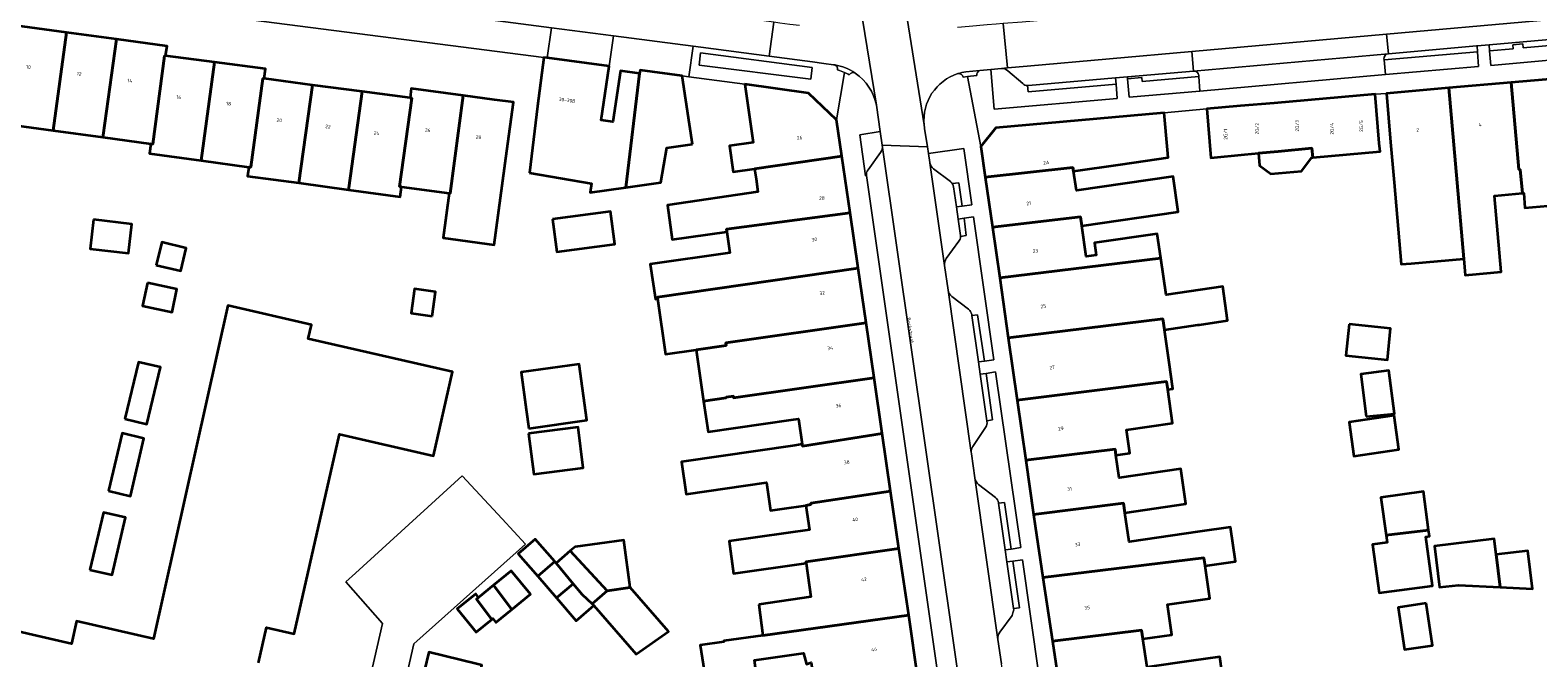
# Model space of a CAD drawing. Header units: metres. Extents: x 197700 to 204338, y 317132 to 325229.
# Tile 774 of 1056: x 203205 to 203359, y 319657 to 319721. Entities that reach past the tile are written whole.
import ezdxf
from ezdxf.enums import TextEntityAlignment as Align

# ---------------------------------------------------------------- set-up
doc = ezdxf.new("R2010")
doc.units = ezdxf.units.M
for name, color, linetype, lineweight in [('B-WE-GR-BEPLANTING_CULTUUR_BODEMBEDEKKER-GV', 90, 'Continuous', 18), ('B-WE-OG-BEBOUWING-GV', 7, 'Continuous', 35), ('B-WE-OG-BEBOUWING-T18', 10, 'Continuous', 18), ('B-WE-OG-TERREIN_ERF-GV', 7, 'Continuous', 18), ('B-WE-OG-TOPOGRAFIE-T18', 10, 'Continuous', 18), ('B-WE-VH-VERHARDING_BETONSTRAATSTEEN-GV', 252, 'Continuous', 18), ('B-WE-VH-VERHARDING_OPEN-GV', 252, 'Continuous', 18), ('B-WE-VH-VERHARDING_STRAATBAKSTEEN-GV', 252, 'Continuous', 18), ('B-WE-VH-VERHARDING_TEGEL-GV', 252, 'Continuous', 18)]:
    doc.layers.add(name, color=color, linetype=linetype, lineweight=lineweight)
doc.styles.add('NLCS-ISO-M200-T18', font='NLCS-ISO.ttf', dxfattribs={"height": 0.36})

msp = doc.modelspace()

# ---------------------------------------------------------------- linework, layer by layer
at = {"layer": 'B-WE-GR-BEPLANTING_CULTUUR_BODEMBEDEKKER-GV'}
for points in [[(203365.215, 319718.062), (203365.105, 319719.534), (203357.337, 319718.854), (203357.302, 319719.253), (203356.287, 319719.16), (203356.322, 319718.765), (203353.916, 319718.554), (203354.042, 319717.068)], [(203352.794, 319716.974), (203352.688, 319718.443), (203343.136, 319717.626), (203343.272, 319716.128)], [(203318.414, 319715.822), (203316.976, 319715.703), (203317.147, 319713.815), (203324.348, 319714.452), (203324.245, 319715.937), (203318.449, 319715.425)]]:
    msp.add_lwpolyline(points, close=True, dxfattribs=at)
for points in [[(203304.089, 319716.76), (203303.021, 319716.66), (203303.367, 319712.614), (203315.924, 319713.703), (203315.791, 319715.158), (203306.812, 319714.373)], [(203306.269, 319715.215), (203304.759, 319716.527)], [(203306.812, 319714.373), (203306.757, 319715.005)], [(203291.943, 319708.921), (203291.739, 319710.33), (203289.64, 319710.003), (203290.232, 319705.818), (203290.329, 319705.832)], [(203290.485, 319706.432), (203291.769, 319708.2)], [(203300.092, 319702.726), (203301.064, 319702.86), (203300.253, 319708.592), (203296.665, 319708.084), (203296.793, 319707.183), (203296.797, 319707.151), (203296.802, 319707.122)], [(203297.161, 319706.527), (203298.885, 319705.218)], [(203299.079, 319705.011), (203299.749, 319705.101), (203300.092, 319702.726)], [(203301.079, 319691.577), (203301.667, 319691.646), (203302.362, 319686.905), (203303.336, 319687.037), (203301.247, 319701.645), (203300.281, 319701.496), (203300.508, 319699.72), (203299.918, 319699.62)], [(203299.745, 319699.135), (203298.468, 319697.371)], [(203298.289, 319696.667), (203298.649, 319694.163)], [(203299.048, 319693.492), (203300.752, 319692.204)], [(203301.065, 319691.674), (203301.079, 319691.577)], [(203303.812, 319672.437), (203304.418, 319672.493), (203305.087, 319667.75), (203306.062, 319667.897), (203303.509, 319685.822), (203302.529, 319685.672), (203303.202, 319680.919), (203302.614, 319680.819), (203302.621, 319680.773)], [(203302.483, 319680.162), (203301.189, 319678.219)], [(203301.041, 319677.471), (203301.382, 319675.003)], [(203301.773, 319674.353), (203303.491, 319673.003)], [(203303.806, 319672.478), (203303.812, 319672.437)], [(203307.792, 319648.839), (203308.768, 319648.958), (203306.246, 319666.669), (203305.266, 319666.526), (203305.942, 319661.766), (203305.339, 319661.689), (203305.357, 319661.565), (203305.267, 319661.269), (203305.2, 319660.971), (203303.925, 319659.279)], [(203303.734, 319658.548), (203304.09, 319656.055)]]:
    msp.add_lwpolyline(points, dxfattribs=at)
for points in [[(203304.759, 319716.527, 0.18415), (203304.089, 319716.76)], [(203306.757, 319715.005, -0.1888296), (203306.269, 319715.215)], [(203291.769, 319708.2, 0.1886835), (203291.943, 319708.921)], [(203290.329, 319705.832, -0.2113203), (203290.485, 319706.432)], [(203296.802, 319707.122, 0.1875548), (203297.161, 319706.527)], [(203298.885, 319705.218, -0.0872709), (203299.079, 319705.011)], [(203299.918, 319699.62, -0.1757019), (203299.745, 319699.135)], [(203298.468, 319697.371, 0.1869581), (203298.289, 319696.667)], [(203298.649, 319694.163, 0.1972646), (203299.048, 319693.492)], [(203300.752, 319692.204, -0.1842688), (203301.065, 319691.674)], [(203302.621, 319680.773, -0.1925464), (203302.483, 319680.162)], [(203301.189, 319678.219, 0.170178), (203301.02, 319677.615)], [(203301.02, 319677.615, 0.0359851), (203301.041, 319677.471)], [(203301.382, 319675.003, 0.1897033), (203301.773, 319674.353)], [(203303.491, 319673.003, -0.2134477), (203303.806, 319672.478)], [(203303.925, 319659.279, 0.1832539), (203303.734, 319658.548)]]:
    msp.add_lwpolyline(points, format="xyb", dxfattribs=at)
at = {"layer": 'B-WE-OG-BEBOUWING-GV'}
for points in [[(203202.101, 319711.138), (203202.863, 319711.035), (203207.34, 319710.428), (203208.687, 319720.42), (203203.454, 319721.128), (203202.783, 319716.173)], [(203212.395, 319709.742), (203212.422, 319709.947), (203213.79, 319719.729), (203208.687, 319720.42), (203207.34, 319710.428)], [(203217.297, 319709.077), (203217.49, 319709.051), (203218.707, 319718.054), (203218.811, 319718.04), (203218.978, 319719.027), (203213.79, 319719.729), (203212.422, 319709.947), (203212.395, 319709.742)], [(203217.297, 319709.077), (203217.162, 319708.082), (203222.429, 319707.368), (203223.802, 319717.39), (203218.811, 319718.04), (203218.707, 319718.054), (203217.49, 319709.051)], [(203227.286, 319706.709), (203227.496, 319706.68), (203228.728, 319715.737), (203228.859, 319715.72), (203228.989, 319716.714), (203223.802, 319717.39), (203222.429, 319707.368)], [(203255.936, 319706.11), (203262.254, 319705.012), (203262.138, 319704.118), (203265.762, 319704.629), (203267.182, 319716.255), (203265.231, 319716.516), (203264.447, 319711.302), (203263.246, 319711.483), (203264.073, 319716.984), (203257.73, 319717.83), (203257.415, 319717.872), (203256.754, 319712.915)], [(203272.566, 319709.03), (203272.268, 319711.034), (203271.528, 319716.008), (203267.222, 319716.567), (203267.182, 319716.255), (203265.762, 319704.629), (203269.334, 319705.132), (203269.949, 319708.67)], [(203232.415, 319705.079), (203233.799, 319715.068), (203228.859, 319715.72), (203228.728, 319715.737), (203227.496, 319706.68), (203227.286, 319706.709), (203227.162, 319705.791)], [(203233.799, 319715.068), (203232.415, 319705.079), (203237.479, 319704.392), (203237.506, 319704.58), (203238.87, 319714.399)], [(203277.911, 319715.145), (203278.772, 319709.208), (203276.337, 319708.855), (203276.718, 319706.231), (203278.892, 319706.54), (203287.819, 319707.809), (203287.282, 319711.505), (203284.418, 319714.255)], [(203357.273, 319704.039), (203357.02, 319706.472), (203356.89, 319706.461), (203356.123, 319715.318), (203349.767, 319714.767), (203351.279, 319697.351), (203351.423, 319695.696), (203351.787, 319695.728), (203355.09, 319696.018), (203354.407, 319703.787)], [(203357.273, 319704.039), (203357.388, 319704.049), (203357.519, 319702.556), (203359.842, 319702.76), (203360.396, 319696.456), (203364.015, 319696.774), (203363.811, 319698.774), (203362.067, 319715.834), (203356.123, 319715.318), (203356.89, 319706.461), (203357.02, 319706.472)], [(203237.479, 319704.392), (203242.746, 319703.678), (203242.883, 319704.691), (203242.685, 319704.718), (203243.937, 319713.73), (203243.749, 319713.755), (203238.87, 319714.399), (203237.506, 319704.58)], [(203243.749, 319713.755), (203243.937, 319713.73), (203242.685, 319704.718), (203242.883, 319704.691), (203247.747, 319704.031), (203247.851, 319704.017), (203249.158, 319714.008), (203243.875, 319714.718)], [(203249.158, 319714.008), (203247.851, 319704.017), (203247.747, 319704.031), (203247.13, 319699.479), (203247.884, 319699.377), (203251.582, 319698.876), (203252.34, 319698.773), (203253.629, 319708.362), (203254.295, 319713.317), (203252.378, 319713.575)], [(203335.862, 319707.682), (203339.297, 319707.992), (203342.731, 319708.302), (203342.659, 319709.124), (203342.226, 319714.121), (203338.792, 319713.824), (203335.355, 319713.526), (203331.919, 319713.228), (203328.483, 319712.931), (203325.047, 319712.633), (203325.479, 319707.651), (203328.913, 319707.974), (203330.327, 319708.107), (203332.347, 319708.297), (203335.781, 319708.62)], [(203349.767, 319714.767), (203343.375, 319714.213), (203343.807, 319709.232), (203344.163, 319705.131), (203344.894, 319696.797), (203345.899, 319696.884), (203351.279, 319697.351)], [(203318.784, 319707.334), (203321.11, 319707.672), (203321.04, 319708.463), (203320.709, 319712.224), (203303.519, 319710.713), (203302.008, 319708.797), (203302.455, 319705.677), (203311.398, 319706.666), (203311.455, 319706.276), (203316.233, 319706.971)], [(203279.063, 319705.498), (203279.255, 319704.164), (203270.008, 319702.835), (203270.514, 319699.317), (203276.076, 319700.116), (203276.041, 319700.357), (203288.656, 319702.05), (203287.819, 319707.809), (203278.892, 319706.54)], [(203332.347, 319708.297), (203330.327, 319708.107), (203330.446, 319706.849), (203331.586, 319705.997), (203334.727, 319706.294), (203335.757, 319707.673), (203335.862, 319707.682), (203335.781, 319708.62)], [(203311.455, 319706.276), (203311.398, 319706.666), (203302.455, 319705.677), (203303.184, 319700.58), (203312.171, 319701.621), (203312.306, 319700.696), (203322.136, 319702.125), (203321.61, 319705.742), (203311.741, 319704.307)], [(203211.454, 319701.348), (203211.105, 319698.382), (203215.022, 319697.921), (203215.371, 319700.888)], [(203258.292, 319701.395), (203258.737, 319698.051), (203264.65, 319698.839), (203264.205, 319702.183)], [(203288.656, 319702.05), (203276.041, 319700.357), (203276.076, 319700.116), (203276.384, 319697.97), (203268.271, 319696.804), (203268.784, 319693.238), (203269.005, 319693.299), (203268.987, 319693.426), (203289.477, 319696.399)], [(203303.924, 319695.413), (203320.369, 319697.401), (203320.005, 319699.901), (203313.586, 319698.968), (203313.765, 319697.735), (203312.758, 319697.589), (203312.306, 319700.696), (203312.171, 319701.621), (203303.184, 319700.58)], [(203217.858, 319696.709), (203220.36, 319696.116), (203220.912, 319698.441), (203218.409, 319699.034)], [(203304.8, 319689.291), (203320.566, 319691.213), (203320.727, 319690.109), (203324.155, 319690.608), (203324.316, 319690.631), (203327.179, 319691.048), (203326.675, 319694.511), (203320.911, 319693.673), (203320.369, 319697.401), (203303.924, 319695.413)], [(203275.999, 319688.52), (203275.961, 319688.787), (203290.286, 319690.835), (203289.477, 319696.399), (203268.987, 319693.426), (203269.005, 319693.299), (203269.819, 319687.632), (203272.955, 319688.083)], [(203216.951, 319694.905), (203216.464, 319692.553), (203219.468, 319691.893), (203219.956, 319694.246)], [(203245.994, 319691.496), (203246.344, 319693.996), (203244.2, 319694.297), (203243.85, 319691.796)], [(203290.286, 319690.835), (203275.961, 319688.787), (203275.999, 319688.52), (203272.955, 319688.083), (203273.709, 319682.837), (203276.026, 319683.17), (203276.016, 319683.239), (203276.743, 319683.343), (203276.765, 319683.187), (203291.101, 319685.225)], [(203321.213, 319686.768), (203320.727, 319690.109), (203320.566, 319691.213), (203304.8, 319689.291), (203305.709, 319682.942), (203320.948, 319684.831), (203321.066, 319684.022), (203321.601, 319684.1)], [(203339.573, 319690.696), (203339.243, 319687.494), (203343.478, 319687.058), (203343.808, 319690.26)], [(203214.648, 319681.026), (203216.889, 319680.503), (203218.278, 319686.289), (203216.038, 319686.811)], [(203255.876, 319680.062), (203261.792, 319680.885), (203260.996, 319686.609), (203255.08, 319685.786), (203255.608, 319681.992)], [(203341.319, 319681.283), (203344.193, 319681.559), (203343.623, 319685.967), (203340.761, 319685.597)], [(203291.101, 319685.225), (203276.765, 319683.187), (203276.743, 319683.343), (203276.016, 319683.239), (203276.026, 319683.17), (203273.709, 319682.837), (203274.161, 319679.695), (203282.655, 319680.916), (203283.394, 319681.024), (203283.771, 319678.434), (203283.799, 319678.237), (203291.929, 319679.533)], [(203305.709, 319682.942), (203306.584, 319676.832), (203315.691, 319677.956), (203315.783, 319677.324), (203317.206, 319677.531), (203316.859, 319679.921), (203321.563, 319680.605), (203321.066, 319684.022), (203320.948, 319684.831)], [(203344.164, 319681.366), (203339.576, 319680.71), (203340.073, 319677.238), (203344.66, 319677.894)], [(203212.984, 319673.697), (203215.214, 319673.148), (203216.599, 319679.018), (203214.369, 319679.566)], [(203255.85, 319679.55), (203256.377, 319675.39), (203261.431, 319676.03), (203260.904, 319680.19)], [(203283.771, 319678.434), (203283.027, 319678.327), (203271.466, 319676.665), (203271.941, 319673.359), (203280.115, 319674.534), (203280.523, 319671.693), (203281.73, 319671.866), (203284.141, 319672.212), (203284.666, 319672.287), (203284.643, 319672.439), (203292.791, 319673.642), (203291.929, 319679.533), (203283.799, 319678.237)], [(203315.691, 319677.956), (203306.584, 319676.832), (203307.38, 319671.272), (203316.547, 319672.444), (203316.691, 319671.451), (203322.92, 319672.357), (203322.85, 319672.835), (203322.399, 319675.943), (203316.116, 319675.03), (203315.783, 319677.324)], [(203282.087, 319669.383), (203276.301, 319668.551), (203276.774, 319665.257), (203284.157, 319666.318), (203284.14, 319666.436), (203293.643, 319667.819), (203292.791, 319673.642), (203284.643, 319672.439), (203284.666, 319672.287), (203284.141, 319672.212), (203284.502, 319669.73)], [(203347.68, 319669.688), (203347.154, 319673.607), (203342.825, 319673.025), (203343.345, 319669.156)], [(203308.33, 319664.853), (203324.767, 319666.873), (203324.897, 319666.032), (203327.982, 319666.481), (203327.472, 319669.989), (203324.357, 319669.536), (203317.122, 319668.484), (203316.691, 319671.451), (203316.547, 319672.444), (203307.38, 319671.272), (203307.546, 319670.11)], [(203211.089, 319665.637), (203213.353, 319665.115), (203214.721, 319670.961), (203212.456, 319671.483)], [(203258.515, 319666.483), (203256.528, 319668.765), (203254.792, 319667.253), (203256.776, 319664.975)], [(203343.345, 319669.156), (203343.445, 319668.414), (203341.966, 319668.215), (203342.628, 319663.287), (203348.073, 319664.018), (203347.402, 319669.01), (203347.765, 319669.059), (203347.68, 319669.688)], [(203354.979, 319663.861), (203354.571, 319667.193), (203354.377, 319668.781), (203348.289, 319668.036), (203348.799, 319663.874), (203350.728, 319664.073)], [(203260.397, 319664.196), (203261.33, 319663.114), (203262.334, 319662.16), (203263.861, 319663.489), (203260.094, 319667.557), (203258.664, 319666.312)], [(203266.222, 319663.838), (203265.554, 319668.676), (203260.593, 319667.991), (203260.094, 319667.557), (203263.861, 319663.489)], [(203279.333, 319662.102), (203279.765, 319658.954), (203294.636, 319661.03), (203293.643, 319667.819), (203284.14, 319666.436), (203284.157, 319666.318), (203284.653, 319662.867)], [(203354.979, 319663.861), (203358.283, 319663.696), (203357.821, 319667.59), (203354.571, 319667.193)], [(203260.397, 319664.196), (203258.664, 319666.312), (203258.515, 319666.483), (203256.776, 319664.975), (203258.686, 319662.782)], [(203324.767, 319666.873), (203308.33, 319664.853), (203309.299, 319658.359), (203318.405, 319659.499), (203318.537, 319658.589), (203321.485, 319659.018), (203321.038, 319662.095), (203325.38, 319662.726), (203324.933, 319665.799), (203324.897, 319666.032)], [(203252.259, 319664.063), (203254.143, 319661.592), (203256.034, 319663.141), (203254.066, 319665.543)], [(203261.33, 319663.114), (203260.397, 319664.196), (203258.686, 319662.782), (203260.716, 319660.45), (203262.499, 319662.003), (203262.334, 319662.16)], [(203250.748, 319662.825), (203250.449, 319663.19), (203248.571, 319661.651), (203250.504, 319659.292), (203252.084, 319660.587), (203250.518, 319662.637)], [(203254.143, 319661.592), (203252.259, 319664.063), (203250.748, 319662.825), (203250.518, 319662.637), (203252.084, 319660.587), (203252.188, 319660.672), (203252.522, 319660.263)], [(203266.222, 319663.838), (203263.861, 319663.489), (203262.334, 319662.16), (203262.499, 319662.003), (203266.82, 319657.041), (203270.132, 319659.348)], [(203347.429, 319662.232), (203344.588, 319661.808), (203345.23, 319657.509), (203348.071, 319657.933)], [(203294.636, 319661.03), (203279.765, 319658.954), (203275.766, 319658.396), (203275.781, 319658.29), (203273.355, 319657.941), (203273.974, 319654.091), (203279.119, 319654.83), (203278.89, 319656.421), (203283.887, 319657.139), (203284.194, 319656.033), (203284.695, 319656.172), (203285.189, 319652.733), (203285.251, 319652.3), (203287.949, 319652.688), (203295.694, 319653.8), (203295.584, 319654.551)], [(203309.299, 319658.359), (203310.281, 319651.779), (203326.796, 319653.859), (203326.372, 319656.774), (203323.46, 319656.351), (203318.958, 319655.696), (203318.537, 319658.589), (203318.405, 319659.499)], [(203243.891, 319649.908), (203252.837, 319647.939), (203254.18, 319653.947), (203250.789, 319654.705), (203251.083, 319655.918), (203250.521, 319656.054), (203245.666, 319657.231)]]:
    msp.add_lwpolyline(points, close=True, dxfattribs=at)
msp.add_lwpolyline([(203228.286, 319656.151), (203229.112, 319659.767), (203231.919, 319659.126), (203236.562, 319679.462), (203246.135, 319677.275), (203248.087, 319685.824), (203233.365, 319689.185), (203233.694, 319690.627), (203225.143, 319692.578), (203217.572, 319658.603), (203209.724, 319660.395), (203209.199, 319658.095), (203200.182, 319660.157), (203200.628, 319662.107), (203200.872, 319662.052), (203201.215, 319663.554), (203197.491, 319664.404), (203197.642, 319665.068), (203197.379, 319665.128), (203194.503, 319652.481)], dxfattribs=at)
at = {"layer": 'B-WE-OG-TERREIN_ERF-GV'}
for points in [[(203273.974, 319654.091), (203273.355, 319657.941), (203275.781, 319658.29), (203275.766, 319658.396), (203279.765, 319658.954), (203279.333, 319662.102), (203284.653, 319662.867), (203284.157, 319666.318), (203276.774, 319665.257), (203276.301, 319668.551), (203282.087, 319669.383), (203284.502, 319669.73), (203284.141, 319672.212), (203281.73, 319671.866), (203280.523, 319671.693), (203280.115, 319674.534), (203271.941, 319673.359), (203271.466, 319676.665), (203283.027, 319678.327), (203283.771, 319678.434), (203283.394, 319681.024), (203282.655, 319680.916), (203274.161, 319679.695), (203273.709, 319682.837), (203272.955, 319688.083), (203269.819, 319687.632), (203269.005, 319693.299), (203268.784, 319693.238), (203268.271, 319696.804), (203276.384, 319697.97), (203276.076, 319700.116), (203270.514, 319699.317), (203270.008, 319702.835), (203279.255, 319704.164), (203279.063, 319705.498), (203278.892, 319706.54), (203276.718, 319706.231), (203276.337, 319708.855), (203278.772, 319709.208), (203277.911, 319715.145), (203272.212, 319715.916), (203271.528, 319716.008), (203272.268, 319711.034), (203272.566, 319709.03), (203269.949, 319708.67), (203269.334, 319705.132), (203265.762, 319704.629), (203262.138, 319704.118), (203262.254, 319705.012), (203255.936, 319706.11), (203256.754, 319712.915), (203257.415, 319717.872), (203255.01, 319718.183), (203205.036, 319724.651)], [(203203.454, 319721.128), (203208.687, 319720.42), (203213.79, 319719.729), (203218.978, 319719.027), (203218.811, 319718.04), (203223.802, 319717.39), (203228.989, 319716.714), (203228.859, 319715.72), (203233.799, 319715.068), (203238.87, 319714.399), (203243.749, 319713.755), (203243.875, 319714.718), (203249.158, 319714.008), (203252.378, 319713.575), (203254.295, 319713.317), (203253.629, 319708.362), (203252.34, 319698.773), (203251.582, 319698.876), (203247.884, 319699.377), (203247.13, 319699.479), (203247.747, 319704.031), (203242.883, 319704.691), (203242.746, 319703.678), (203237.479, 319704.392), (203232.415, 319705.079), (203227.162, 319705.791), (203227.286, 319706.709), (203222.429, 319707.368), (203217.162, 319708.082), (203217.297, 319709.077), (203212.395, 319709.742), (203207.34, 319710.428), (203202.863, 319711.035)], [(203359.842, 319702.76), (203357.519, 319702.556), (203357.388, 319704.049), (203357.273, 319704.039), (203354.407, 319703.787), (203355.09, 319696.018), (203351.787, 319695.728), (203351.423, 319695.696), (203351.279, 319697.351), (203345.899, 319696.884), (203344.894, 319696.797), (203344.163, 319705.131), (203343.807, 319709.232), (203343.375, 319714.213), (203342.226, 319714.121), (203342.659, 319709.124), (203342.731, 319708.302), (203339.297, 319707.992), (203335.862, 319707.682), (203335.757, 319707.673), (203334.727, 319706.294), (203331.586, 319705.997), (203330.446, 319706.849), (203330.327, 319708.107), (203328.913, 319707.974), (203325.479, 319707.651), (203325.047, 319712.633), (203320.709, 319712.224), (203321.04, 319708.463), (203321.11, 319707.672), (203318.784, 319707.334), (203316.233, 319706.971), (203311.455, 319706.276), (203311.741, 319704.307), (203321.61, 319705.742), (203322.136, 319702.125), (203312.306, 319700.696), (203312.758, 319697.589), (203313.765, 319697.735), (203313.586, 319698.968), (203320.005, 319699.901), (203320.369, 319697.401), (203320.911, 319693.673), (203326.675, 319694.511), (203327.179, 319691.048), (203324.316, 319690.631), (203324.155, 319690.608), (203320.727, 319690.109), (203321.213, 319686.768), (203321.601, 319684.1), (203321.066, 319684.022), (203321.563, 319680.605), (203316.859, 319679.921), (203317.206, 319677.531), (203315.783, 319677.324), (203316.116, 319675.03), (203322.399, 319675.943), (203322.85, 319672.835), (203322.92, 319672.357), (203316.691, 319671.451), (203317.122, 319668.484), (203324.357, 319669.536), (203327.472, 319669.989), (203327.982, 319666.481), (203324.897, 319666.032), (203324.933, 319665.799), (203325.38, 319662.726), (203321.038, 319662.095), (203321.485, 319659.018), (203318.537, 319658.589), (203318.958, 319655.696)], [(203194.503, 319652.481), (203197.379, 319665.128), (203197.642, 319665.068), (203197.491, 319664.404), (203201.215, 319663.554), (203200.872, 319662.052), (203200.628, 319662.107), (203200.182, 319660.157), (203209.199, 319658.095), (203209.724, 319660.395), (203217.572, 319658.603), (203225.143, 319692.578), (203233.694, 319690.627), (203233.365, 319689.185), (203248.087, 319685.824), (203246.135, 319677.275), (203236.562, 319679.462), (203231.919, 319659.126), (203229.112, 319659.767), (203228.286, 319656.151)], [(203235.998, 319638.617), (203240.925, 319660.155), (203237.187, 319664.404), (203238.195, 319665.281), (203249.056, 319675.23), (203253.157, 319670.829), (203255.544, 319668.269), (203244.138, 319658.099), (203239.525, 319637.776)], [(203243.891, 319649.908), (203245.666, 319657.231), (203250.521, 319656.054)], [(203284.194, 319656.033), (203283.887, 319657.139), (203278.89, 319656.421)], [(203323.46, 319656.351), (203326.372, 319656.774), (203326.796, 319653.859)]]:
    msp.add_lwpolyline(points, dxfattribs=at)
for points in [[(203211.454, 319701.348), (203215.371, 319700.888), (203215.022, 319697.921), (203211.105, 319698.382)], [(203258.292, 319701.395), (203264.205, 319702.183), (203264.65, 319698.839), (203258.737, 319698.051)], [(203217.858, 319696.709), (203218.409, 319699.034), (203220.912, 319698.441), (203220.36, 319696.116)], [(203216.951, 319694.905), (203219.956, 319694.246), (203219.468, 319691.893), (203216.464, 319692.553)], [(203245.994, 319691.496), (203243.85, 319691.796), (203244.2, 319694.297), (203246.344, 319693.996)], [(203339.573, 319690.696), (203343.808, 319690.26), (203343.478, 319687.058), (203339.243, 319687.494)], [(203214.648, 319681.026), (203216.038, 319686.811), (203218.278, 319686.289), (203216.889, 319680.503)], [(203255.608, 319681.992), (203255.08, 319685.786), (203260.996, 319686.609), (203261.792, 319680.885), (203255.876, 319680.062)], [(203341.319, 319681.283), (203340.761, 319685.597), (203343.623, 319685.967), (203344.193, 319681.559)], [(203344.164, 319681.366), (203344.66, 319677.894), (203340.073, 319677.238), (203339.576, 319680.71)], [(203212.984, 319673.697), (203214.369, 319679.566), (203216.599, 319679.018), (203215.214, 319673.148)], [(203255.85, 319679.55), (203260.904, 319680.19), (203261.431, 319676.03), (203256.377, 319675.39)], [(203347.68, 319669.688), (203347.765, 319669.059), (203347.402, 319669.01), (203348.073, 319664.018), (203342.628, 319663.287), (203341.966, 319668.215), (203343.445, 319668.414), (203343.345, 319669.156), (203342.825, 319673.025), (203347.154, 319673.607)], [(203211.089, 319665.637), (203212.456, 319671.483), (203214.721, 319670.961), (203213.353, 319665.115)], [(203256.776, 319664.975), (203254.792, 319667.253), (203256.528, 319668.765), (203258.515, 319666.483), (203258.664, 319666.312), (203260.094, 319667.557), (203260.593, 319667.991), (203265.554, 319668.676), (203266.222, 319663.838), (203270.132, 319659.348), (203266.82, 319657.041), (203262.499, 319662.003), (203260.716, 319660.45), (203258.686, 319662.782)], [(203354.979, 319663.861), (203350.728, 319664.073), (203348.799, 319663.874), (203348.289, 319668.036), (203354.377, 319668.781), (203354.571, 319667.193), (203357.821, 319667.59), (203358.283, 319663.696)], [(203252.259, 319664.063), (203254.066, 319665.543), (203256.034, 319663.141), (203254.143, 319661.592), (203252.522, 319660.263), (203252.188, 319660.672), (203252.084, 319660.587), (203250.504, 319659.292), (203248.571, 319661.651), (203250.449, 319663.19), (203250.748, 319662.825)], [(203347.429, 319662.232), (203348.071, 319657.933), (203345.23, 319657.509), (203344.588, 319661.808)]]:
    msp.add_lwpolyline(points, close=True, dxfattribs=at)
at = {"layer": 'B-WE-VH-VERHARDING_BETONSTRAATSTEEN-GV'}
for points in [[(203204.643, 319727.945), (203205.472, 319727.836), (203227.421, 319724.951), (203258.18, 319720.914), (203264.529, 319720.081), (203272.656, 319719.015), (203273.437, 319718.912), (203280.407, 319717.997), (203280.858, 319721.468), (203265.595, 319723.471), (203264.818, 319723.573), (203261.439, 319724.016), (203260.587, 319724.128), (203240.957, 319726.705), (203240.004, 319726.83), (203238.727, 319726.997), (203237.724, 319727.129), (203222.93, 319729.071), (203206.438, 319731.244), (203205.66, 319731.347), (203202.52, 319731.761)], [(203291.339, 319713.002), (203289.205, 319726.196)], [(203283.495, 319721.126), (203282.492, 319721.253), (203281.472, 319721.387), (203280.858, 319721.468), (203280.407, 319717.997), (203284.817, 319717.418), (203285.979, 319717.266), (203286.952, 319717.136), (203287.095, 319717.115)], [(203323.694, 319716.497), (203323.517, 319718.489), (203306.733, 319717.005), (203304.729, 319716.819), (203304.089, 319716.76)], [(203304.759, 319716.527), (203306.269, 319715.215)], [(203306.757, 319715.005), (203306.801, 319715.005), (203306.844, 319715.007), (203315.735, 319715.793), (203316.958, 319715.901), (203323.694, 319716.497)]]:
    msp.add_lwpolyline(points, dxfattribs=at)
for points in [[(203343.582, 319718.255), (203352.586, 319719.051), (203352.634, 319719.055), (203353.862, 319719.164), (203365.05, 319720.153), (203366.279, 319720.262), (203374.262, 319720.967), (203374.086, 319722.96), (203343.406, 319720.247)], [(203343.406, 319720.247), (203323.517, 319718.489), (203323.694, 319716.497), (203343.582, 319718.255)]]:
    msp.add_lwpolyline(points, close=True, dxfattribs=at)
for points in [[(203287.095, 319717.115, -0.1089122), (203289.171, 319716.291)], [(203304.089, 319716.76, -0.18415), (203304.759, 319716.527)], [(203289.171, 319716.291, -0.198128), (203291.339, 319713.002)], [(203306.269, 319715.215, 0.1888296), (203306.757, 319715.005)]]:
    msp.add_lwpolyline(points, format="xyb", dxfattribs=at)
at = {"layer": 'B-WE-VH-VERHARDING_OPEN-GV'}
for points in [[(203289.171, 319716.291, 0.1089122), (203287.095, 319717.115)], [(203287.095, 319717.115, -0.3403041), (203287.386, 319716.605)], [(203287.386, 319716.605, -0.0211575), (203288.088, 319716.338)], [(203288.088, 319716.338, -0.0158861), (203288.571, 319716.115)], [(203288.571, 319716.115, -0.3602884), (203289.171, 319716.291)]]:
    msp.add_lwpolyline(points, format="xyb", dxfattribs=at)
msp.add_lwpolyline([(203235.998, 319638.617), (203239.525, 319637.776), (203244.138, 319658.099), (203255.544, 319668.269), (203253.157, 319670.829), (203249.056, 319675.23), (203238.195, 319665.281), (203237.187, 319664.404), (203240.925, 319660.155)], close=True, dxfattribs=at)
at = {"layer": 'B-WE-VH-VERHARDING_STRAATBAKSTEEN-GV'}
for points in [[(203296.215, 319710.993), (203293.947, 319725.296), (203293.929, 319725.412), (203293.577, 319727.798), (203293.498, 319728.334), (203291.982, 319738.838), (203291.733, 319740.789), (203291.725, 319740.835), (203291.719, 319740.885), (203288.95, 319760.107), (203288.531, 319763.077), (203288.523, 319763.124), (203288.517, 319763.17), (203286.289, 319778.454), (203286.284, 319778.483), (203285.859, 319781.436), (203284.276, 319792.438), (203283.829, 319795.544), (203281.482, 319811.945), (203281.474, 319811.99), (203281.469, 319812.033), (203281.23, 319816.92)], [(203289.205, 319726.196), (203291.339, 319713.002), (203291.739, 319710.33), (203291.943, 319708.921), (203296.558, 319708.764)], [(203293.947, 319725.296), (203296.215, 319710.993)], [(203304.089, 319716.76), (203304.729, 319716.819), (203304.261, 319721.333), (203303.552, 319721.278), (203302.63, 319721.195), (203300.822, 319721.031), (203299.628, 319720.923)], [(203287.095, 319717.115), (203286.952, 319717.136), (203285.979, 319717.266), (203284.817, 319717.418), (203280.407, 319717.997), (203273.437, 319718.912), (203272.656, 319719.015), (203272.212, 319715.916), (203277.911, 319715.145), (203284.418, 319714.255), (203287.282, 319711.505), (203288.088, 319716.338)], [(203365.215, 319718.062), (203354.042, 319717.068), (203353.916, 319718.554), (203353.862, 319719.164), (203352.634, 319719.055), (203352.688, 319718.443), (203352.794, 319716.974), (203343.272, 319716.128), (203324.348, 319714.452), (203317.147, 319713.815), (203316.976, 319715.703), (203316.958, 319715.901), (203315.735, 319715.793), (203315.791, 319715.158), (203315.924, 319713.703), (203303.367, 319712.614), (203303.021, 319716.66)], [(203343.582, 319718.255), (203323.694, 319716.497)], [(203300.468, 319716.416), (203301.908, 319716.554), (203303.021, 319716.66), (203304.089, 319716.76)], [(203301.908, 319716.554), (203300.468, 319716.416)], [(203303.021, 319716.66), (203301.908, 319716.554)], [(203324.236, 319716.043), (203324.245, 319715.937), (203324.348, 319714.452), (203343.272, 319716.128), (203343.136, 319717.626)], [(203343.136, 319717.626), (203343.128, 319717.713)], [(203288.088, 319716.338), (203287.282, 319711.505), (203287.819, 319707.809), (203288.656, 319702.05), (203289.477, 319696.399), (203290.286, 319690.835), (203291.101, 319685.225), (203291.929, 319679.533), (203292.791, 319673.642), (203293.643, 319667.819), (203294.636, 319661.03), (203295.584, 319654.551)], [(203300.209, 319715.867), (203300.644, 319715.921), (203301.584, 319716.038)], [(203301.584, 319716.038), (203300.644, 319715.921), (203302.008, 319708.797), (203303.519, 319710.713), (203320.709, 319712.224), (203325.047, 319712.633), (203328.483, 319712.931), (203331.919, 319713.228), (203335.355, 319713.526), (203338.792, 319713.824), (203342.226, 319714.121), (203343.375, 319714.213), (203349.767, 319714.767), (203356.123, 319715.318), (203362.067, 319715.834)], [(203301.248, 319629.531), (203290.329, 319705.832), (203290.232, 319705.818), (203289.64, 319710.003), (203291.739, 319710.33), (203291.339, 319713.002)], [(203296.558, 319708.764), (203296.263, 319710.636)], [(203303.668, 319627.114), (203291.943, 319708.921)], [(203301.02, 319677.615), (203298.649, 319694.163), (203298.289, 319696.667), (203296.802, 319707.122), (203296.797, 319707.151), (203296.793, 319707.183), (203296.665, 319708.084), (203296.558, 319708.764), (203291.943, 319708.921), (203303.668, 319627.114)], [(203291.769, 319708.2), (203290.485, 319706.432)], [(203290.329, 319705.832), (203301.248, 319629.531)], [(203296.802, 319707.122), (203298.289, 319696.667)], [(203298.885, 319705.218), (203297.161, 319706.527)], [(203299.918, 319699.62), (203299.911, 319699.723), (203299.672, 319701.402), (203299.496, 319702.634), (203299.203, 319704.693)], [(203298.468, 319697.371), (203299.745, 319699.135)], [(203298.649, 319694.163), (203301.02, 319677.615)], [(203300.752, 319692.204), (203299.048, 319693.492)], [(203302.621, 319680.773), (203302.614, 319680.819), (203301.932, 319685.598), (203301.756, 319686.831), (203301.079, 319691.577), (203301.065, 319691.674)], [(203301.189, 319678.219), (203302.483, 319680.162)], [(203306.438, 319639.726), (203304.09, 319656.055), (203303.734, 319658.548), (203301.382, 319675.003), (203301.041, 319677.471)], [(203301.382, 319675.003), (203303.734, 319658.548)], [(203303.491, 319673.003), (203301.773, 319674.353)], [(203303.812, 319672.437), (203303.806, 319672.478)], [(203303.925, 319659.279), (203305.2, 319660.971), (203305.267, 319661.269), (203305.357, 319661.565), (203305.339, 319661.689), (203304.661, 319666.458), (203304.49, 319667.662), (203303.812, 319672.437)]]:
    msp.add_lwpolyline(points, dxfattribs=at)
for points in [[(203255.01, 319718.183), (203257.415, 319717.872), (203257.73, 319717.83), (203258.18, 319720.914), (203227.421, 319724.951), (203205.472, 319727.836), (203205.036, 319724.651)], [(203323.517, 319718.489), (203343.406, 319720.247), (203374.086, 319722.96), (203374.751, 319723.019), (203374.363, 319727.502), (203372.547, 319727.342), (203369.874, 319727.107), (203367.131, 319726.864), (203333.793, 319723.919), (203328.039, 319723.411), (203306.214, 319721.483), (203304.261, 319721.333), (203304.729, 319716.819), (203306.733, 319717.005)], [(203257.73, 319717.83), (203264.073, 319716.984), (203264.529, 319720.081), (203258.18, 319720.914)], [(203267.182, 319716.255), (203267.222, 319716.567), (203271.528, 319716.008), (203272.212, 319715.916), (203272.656, 319719.015), (203264.529, 319720.081), (203264.073, 319716.984), (203263.246, 319711.483), (203264.447, 319711.302), (203265.231, 319716.516)], [(203273.238, 319717.11), (203273.386, 319718.351), (203284.793, 319716.861), (203284.653, 319715.656)], [(203273.238, 319717.11), (203284.653, 319715.656), (203284.793, 319716.861), (203273.386, 319718.351)]]:
    msp.add_lwpolyline(points, close=True, dxfattribs=at)
for points in [[(203343.128, 319717.713, -0.4136193), (203343.582, 319718.255)], [(203287.386, 319716.605, 0.3403041), (203287.095, 319717.115)], [(203288.088, 319716.338, 0.0211575), (203287.386, 319716.605)], [(203301.584, 319716.038, -0.3597754), (203301.908, 319716.554)], [(203301.908, 319716.554, 0.3597754), (203301.584, 319716.038)], [(203323.694, 319716.497, -0.413274), (203324.236, 319716.043)], [(203288.571, 319716.115, 0.0158861), (203288.088, 319716.338)], [(203289.171, 319716.291, 0.3602884), (203288.571, 319716.115)], [(203291.339, 319713.002, 0.198128), (203289.171, 319716.291)], [(203296.215, 319710.993, -0.3541809), (203299.663, 319716.231)], [(203300.468, 319716.416, 0.0413779), (203299.663, 319716.231)], [(203299.663, 319716.231, -0.0413779), (203300.468, 319716.416)], [(203299.663, 319716.231, -0.393916), (203300.209, 319715.867)], [(203296.263, 319710.636, -0.0183604), (203296.215, 319710.993)], [(203291.943, 319708.921, -0.1886835), (203291.769, 319708.2)], [(203290.485, 319706.432, 0.2113203), (203290.329, 319705.832)], [(203297.161, 319706.527, -0.1875548), (203296.802, 319707.122)], [(203299.079, 319705.011, 0.0872709), (203298.885, 319705.218)], [(203299.203, 319704.693, 0.1001203), (203299.079, 319705.011)], [(203299.745, 319699.135, 0.1757019), (203299.918, 319699.62)], [(203298.289, 319696.667, -0.1869581), (203298.468, 319697.371)], [(203299.048, 319693.492, -0.1972646), (203298.649, 319694.163)], [(203301.065, 319691.674, 0.1842688), (203300.752, 319692.204)], [(203302.483, 319680.162, 0.1925464), (203302.621, 319680.773)], [(203301.02, 319677.615, -0.170178), (203301.189, 319678.219)], [(203301.041, 319677.471, -0.0359851), (203301.02, 319677.615)], [(203301.773, 319674.353, -0.1897033), (203301.382, 319675.003)], [(203303.806, 319672.478, 0.2134477), (203303.491, 319673.003)], [(203303.734, 319658.548, -0.1832539), (203303.925, 319659.279)]]:
    msp.add_lwpolyline(points, format="xyb", dxfattribs=at)
at = {"layer": 'B-WE-VH-VERHARDING_TEGEL-GV'}
for points in [[(203353.862, 319719.164), (203353.916, 319718.554), (203356.322, 319718.765), (203356.287, 319719.16), (203357.302, 319719.253), (203357.337, 319718.854), (203365.105, 319719.534), (203365.05, 319720.153)], [(203315.735, 319715.793), (203306.844, 319715.007), (203306.801, 319715.005), (203306.757, 319715.005), (203306.812, 319714.373), (203315.791, 319715.158)], [(203299.918, 319699.62), (203300.508, 319699.72), (203300.281, 319701.496), (203299.672, 319701.402), (203299.911, 319699.723)], [(203301.079, 319691.577), (203301.756, 319686.831), (203302.362, 319686.905), (203301.667, 319691.646)], [(203302.614, 319680.819), (203303.202, 319680.919), (203302.529, 319685.672), (203301.932, 319685.598)], [(203305.087, 319667.75), (203304.418, 319672.493), (203303.812, 319672.437), (203304.49, 319667.662)], [(203305.339, 319661.689), (203305.942, 319661.766), (203305.266, 319666.526), (203304.661, 319666.458)]]:
    msp.add_lwpolyline(points, close=True, dxfattribs=at)
for points in [[(203343.582, 319718.255, 0.4136193), (203343.128, 319717.713)], [(203324.236, 319716.043, 0.413274), (203323.694, 319716.497)], [(203299.663, 319716.231, 0.3541809), (203296.215, 319710.993)], [(203300.209, 319715.867, 0.393916), (203299.663, 319716.231)], [(203296.215, 319710.993, 0.0183604), (203296.263, 319710.636)], [(203299.079, 319705.011, -0.1001203), (203299.203, 319704.693)]]:
    msp.add_lwpolyline(points, format="xyb", dxfattribs=at)
for points in [[(203343.136, 319717.626), (203352.688, 319718.443), (203352.634, 319719.055), (203352.586, 319719.051), (203343.582, 319718.255)], [(203323.694, 319716.497), (203316.958, 319715.901), (203316.976, 319715.703)], [(203343.128, 319717.713), (203343.136, 319717.626)], [(203313.923, 319615.471), (203314.666, 319615.279), (203314.769, 319615.268), (203315.622, 319618.885), (203317.524, 319618.466), (203317.862, 319620.268), (203314.43, 319623.976), (203313.274, 319631.722), (203312.354, 319637.889), (203311.374, 319644.454), (203310.281, 319651.779), (203309.299, 319658.359), (203308.33, 319664.853), (203307.546, 319670.11), (203307.38, 319671.272), (203306.584, 319676.832), (203305.709, 319682.942), (203304.8, 319689.291), (203303.924, 319695.413), (203303.184, 319700.58), (203302.455, 319705.677), (203302.008, 319708.797), (203300.644, 319715.921), (203300.209, 319715.867)], [(203316.976, 319715.703), (203318.414, 319715.822), (203318.449, 319715.425), (203324.245, 319715.937), (203324.236, 319716.043)], [(203296.263, 319710.636), (203296.558, 319708.764), (203296.665, 319708.084), (203300.253, 319708.592), (203301.064, 319702.86), (203300.092, 319702.726), (203299.496, 319702.634), (203299.672, 319701.402), (203300.281, 319701.496), (203301.247, 319701.645), (203303.336, 319687.037), (203302.362, 319686.905), (203301.756, 319686.831), (203301.932, 319685.598), (203302.529, 319685.672), (203303.509, 319685.822), (203306.062, 319667.897), (203305.087, 319667.75), (203304.49, 319667.662), (203304.661, 319666.458), (203305.266, 319666.526)], [(203299.203, 319704.693), (203299.496, 319702.634), (203300.092, 319702.726), (203299.749, 319705.101), (203299.079, 319705.011)], [(203305.266, 319666.526), (203306.246, 319666.669), (203308.768, 319648.958), (203307.792, 319648.839), (203307.189, 319648.765), (203307.366, 319647.529), (203307.968, 319647.607), (203308.948, 319647.742), (203311.093, 319632.677), (203310.129, 319632.549), (203309.528, 319632.465), (203309.702, 319631.24), (203310.305, 319631.324), (203311.269, 319631.458), (203312.107, 319625.73), (203308.497, 319625.218), (203308.553, 319624.803), (203309.244, 319619.771)]]:
    msp.add_lwpolyline(points, dxfattribs=at)

# ---------------------------------------------------------------- texts
at = {"layer": 'B-WE-OG-BEBOUWING-T18', "style": 'NLCS-ISO-M200-T18'}
for s, rotation, p in [('10', 352.3, (203204.815, 319716.907)), ('12', 352.3, (203209.989, 319716.207)), ('14', 352.3, (203215.164, 319715.507)), ('16', 352.6, (203220.149, 319713.832)), ('18', 352.6, (203225.238, 319713.169)), ('30-30B', 352.4, (203259.785, 319713.521)), ('20', 352.5, (203230.412, 319711.48)), ('22', 352.5, (203235.375, 319710.825)), ('24', 352.5, (203240.339, 319710.17)), ('26', 352.4, (203245.542, 319710.458)), ('2G/1', 90, (203326.966, 319710.048)), ('2G/2', 90, (203330.182, 319710.614)), ('2G/3', 90, (203334.274, 319710.913)), ('2G/4', 90, (203337.817, 319710.614)), ('2G/5', 90, (203340.81, 319710.888)), ('2', 4.9, (203346.567, 319710.475)), ('4', 4.9, (203352.947, 319711.028)), ('28', 352.4, (203250.752, 319709.758)), ('26', 8.2, (203283.504, 319709.69)), ('2A', 5, (203308.669, 319707.15)), ('21', 8.1, (203306.878, 319703.006)), ('30', 8.2, (203285.011, 319699.314)), ('23', 8.1, (203307.572, 319698.159)), ('32', 8.2, (203285.804, 319693.857)), ('25', 8.1, (203308.379, 319692.515)), ('34', 8.2, (203286.62, 319688.244)), ('27', 8.1, (203309.272, 319686.279)), ('36', 8.2, (203287.473, 319682.376)), ('29', 8.1, (203310.164, 319680.05)), ('38', 8.3, (203288.314, 319676.611)), ('31', 8.1, (203311.046, 319673.889)), ('40', 8.3, (203289.169, 319670.765)), ('33', 8.4, (203311.87, 319668.231)), ('42', 8.3, (203290.063, 319664.66)), ('35', 8.4, (203312.835, 319661.767)), ('44', 8.3, (203291.106, 319657.526))]:
    msp.add_text(s, height=0.36, rotation=rotation, dxfattribs=at).set_placement(p, align=Align.MIDDLE)
msp.add_text('28', height=0.36, dxfattribs=at).set_placement((203285.78, 319703.535), align=Align.MIDDLE)
at = {"layer": 'B-WE-OG-TOPOGRAFIE-T18', "style": 'NLCS-ISO-M200-T18'}
msp.add_text('Bockstraat', height=0.36, rotation=278.4, dxfattribs=at).set_placement((203294.815, 319690.061), align=Align.MIDDLE)

doc.saveas('drawing.dxf')
